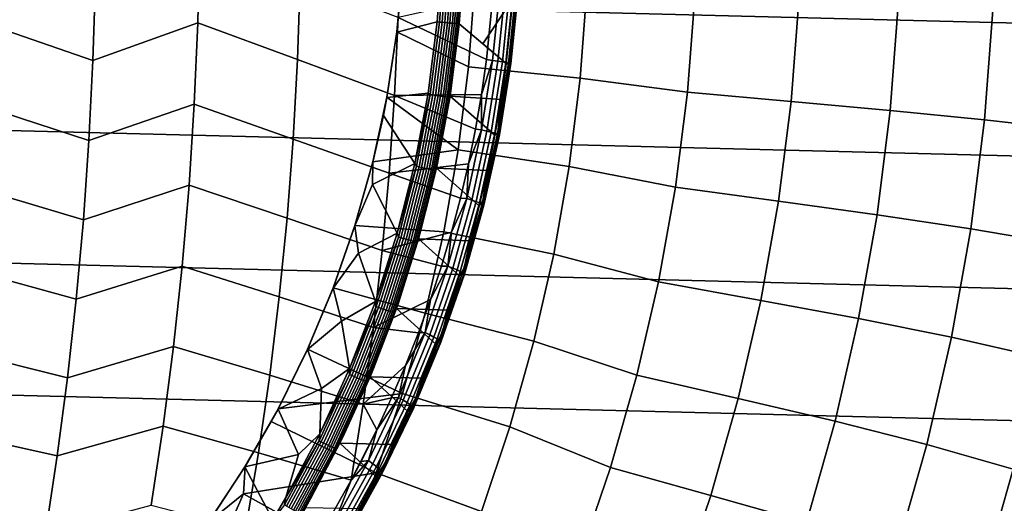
# Model space of a CAD drawing. Header units: metres. Extents: x -248 to 28, y -28 to 28.
# Tile 441 of 507: x 12 to 22, y -6 to -1. Entities that reach past the tile are written whole.
import ezdxf

# ---------------------------------------------------------------- set-up
doc = ezdxf.new("R2010")
doc.units = ezdxf.units.M
doc.layers.add('solid_10_061_053_XXX', color=7, linetype='CONTINUOUS')

msp = doc.modelspace()

# ---------------------------------------------------------------- linework, layer by layer
at = {"layer": 'solid_10_061_053_XXX'}
for points in [[(26.466131, -1.339472, -9.8), (-26.5, 0, -9.8), (-26.466131, 1.339472, -9.8), (26.5, 0, -9.8)], [(26.364359, -2.677795, -9.8), (-26.466129, -1.339522, -9.8), (-26.5, 0, -9.8), (26.466131, -1.339472, -9.8)], [(11.984534, -0.416545, 153.677216), (11.96827, -1.249123, 153.652863), (13.017879, -1.612783, 152.902603), (13.041984, -0.806867, 152.936539)], [(13.017879, -1.612783, 152.902603), (14.072319, -1.232144, 152.159134), (14.089828, -0.410886, 152.182343), (13.041984, -0.806867, 152.936539)], [(14.089828, -0.410886, 152.182343), (14.072319, -1.232144, 152.159134), (15.076681, -1.603904, 151.349289), (15.10295, -0.802441, 151.382111)], [(16.797979, -1.677989, 146.342194), (16.860666, -0.840035, 146.342194), (16.138058, -0.663719, 146.83548), (16.077436, -1.325313, 146.848373)], [(16.077639, -1.327208, 147.680145), (16.077436, -1.325313, 146.848373), (16.138058, -0.663719, 146.83548), (16.138449, -0.664403, 147.667633)], [(16.077639, -1.327208, 147.680145), (16.138449, -0.664403, 147.667633), (16.527275, -0.612247, 147.418839), (16.482954, -1.223022, 147.425613)], [(16.506315, -1.22547, 147.413086), (16.482954, -1.223022, 147.425613), (16.527275, -0.612247, 147.418839), (16.551056, -0.613491, 147.406158)], [(16.531782, -1.22806, 147.404846), (16.506315, -1.22547, 147.413086), (16.551056, -0.613491, 147.406158), (16.576723, -0.614792, 147.397949)], [(16.55831, -1.230682, 147.401306), (16.531782, -1.22806, 147.404846), (16.576723, -0.614792, 147.397949), (16.603445, -0.616109, 147.39447)], [(16.585049, -1.233254, 147.402588), (16.55831, -1.230682, 147.401306), (16.603445, -0.616109, 147.39447), (16.63036, -0.6174, 147.395844)], [(16.611135, -1.235692, 147.40863), (16.585049, -1.233254, 147.402588), (16.63036, -0.6174, 147.395844), (16.656595, -0.618623, 147.402023)], [(16.635735, -1.237918, 147.419266), (16.611135, -1.235692, 147.40863), (16.656595, -0.618623, 147.402023), (16.681303, -0.619737, 147.412796)], [(16.658054, -1.23986, 147.434143), (16.635735, -1.237918, 147.419266), (16.681303, -0.619737, 147.412796), (16.703682, -0.620708, 147.427841)], [(16.677378, -1.241457, 147.452774), (16.658054, -1.23986, 147.434143), (16.703682, -0.620708, 147.427841), (16.723011, -0.621503, 147.44664)], [(16.693085, -1.242656, 147.474564), (16.677378, -1.241457, 147.452774), (16.723011, -0.621503, 147.44664), (16.738663, -0.622097, 147.468613)], [(16.705063, -1.243874, 147.500015), (16.693085, -1.242656, 147.474564), (16.738663, -0.622097, 147.468613), (16.750132, -0.622444, 147.493027)], [(16.750132, -0.622444, 147.493027), (17.24456, -0.987905, 148.915482), (16.943066, -1.443853, 148.213547), (16.705063, -1.243874, 147.500015)], [(15.10295, -0.802441, 151.382111), (15.076681, -1.603904, 151.349289), (16.053181, -1.964917, 150.507019), (16.088423, -1.179893, 150.548569)], [(17.922283, -1.791176, 145.513077), (17.989231, -0.8967, 145.513077), (16.860666, -0.840035, 146.342194), (16.797979, -1.677989, 146.342194)], [(16.088423, -1.179893, 150.548569), (16.977816, -1.602261, 149.738205), (17.042593, -0.963022, 149.729156)], [(17.24456, -0.987905, 148.915482), (17.177492, -1.643523, 148.926315), (16.943066, -1.443853, 148.213547)], [(17.104834, -0.968537, 149.665848), (17.042593, -0.963022, 149.729156), (16.977816, -1.602261, 149.738205), (17.039446, -1.61141, 149.674988)], [(17.159161, -0.973523, 149.595596), (17.104834, -0.968537, 149.665848), (17.039446, -1.61141, 149.674988), (17.093279, -1.619691, 149.604813)], [(17.204805, -0.977909, 149.519379), (17.159161, -0.973523, 149.595596), (17.093279, -1.619691, 149.604813), (17.138487, -1.626978, 149.528671)], [(17.241127, -0.981634, 149.438263), (17.204805, -0.977909, 149.519379), (17.138487, -1.626978, 149.528671), (17.174433, -1.633167, 149.447662)], [(17.267612, -0.984645, 149.353394), (17.241127, -0.981634, 149.438263), (17.174433, -1.633167, 149.447662), (17.200611, -1.638173, 149.362915)], [(17.202477, -1.645224, 149.010727), (17.177492, -1.643523, 148.926315), (17.24456, -0.987905, 148.915482), (17.269926, -0.988868, 149.000748)], [(17.28389, -0.9869, 149.265976), (17.267612, -0.984645, 149.353394), (17.200611, -1.638173, 149.362915), (17.21666, -1.641925, 149.275604)], [(17.269926, -0.988868, 149.000748), (17.285055, -0.989026, 149.088394), (17.217598, -1.645476, 149.098267), (17.202477, -1.645224, 149.010727)], [(17.289732, -0.988367, 149.177231), (17.28389, -0.9869, 149.265976), (17.21666, -1.641925, 149.275604), (17.222347, -1.644371, 149.186981)], [(17.285055, -0.989026, 149.088394), (17.289732, -0.988367, 149.177231), (17.222347, -1.644371, 149.186981), (17.217598, -1.645476, 149.098267)], [(17.989231, -0.8967, 145.513077), (17.922283, -1.791176, 145.513077), (19.003113, -1.930268, 144.631226), (19.076435, -0.966372, 144.631226)], [(19.003113, -1.930268, 144.631226), (20.04513, -2.024593, 143.698639), (20.121601, -1.01358, 143.698639), (19.076435, -0.966372, 144.631226)], [(20.04513, -2.024593, 143.698639), (21.041656, -2.116704, 142.717407), (21.121288, -1.059683, 142.717407), (20.121601, -1.01358, 143.698639)], [(21.041656, -2.116704, 142.717407), (21.99, -2.21089, 141.689758), (22.07313, -1.106834, 141.689758), (21.121288, -1.059683, 142.717407)], [(16.088423, -1.179893, 150.548569), (16.053181, -1.964917, 150.507019), (16.92794, -1.953911, 149.745422), (16.977816, -1.602261, 149.738205)], [(22.07313, -1.106834, 141.689758), (21.99, -2.21089, 141.689758), (22.887539, -2.311682, 140.617996), (22.974854, -1.157306, 140.617996)], [(11.96827, -1.249123, 153.652863), (11.935746, -2.080164, 153.604141), (12.977719, -2.416796, 152.846039), (13.017879, -1.612783, 152.902603)], [(12.977719, -2.416796, 152.846039), (14.037302, -2.051864, 152.112701), (14.072319, -1.232144, 152.159134), (13.017879, -1.612783, 152.902603)], [(14.072319, -1.232144, 152.159134), (14.037302, -2.051864, 152.112701), (15.032917, -2.403412, 151.294586), (15.076681, -1.603904, 151.349289)], [(15.976566, -1.984727, 147.700943), (16.077639, -1.327208, 147.680145), (16.482954, -1.223022, 147.425613), (16.391624, -1.939981, 147.44014)], [(16.506315, -1.22547, 147.413086), (16.412971, -1.955483, 147.427933), (16.391624, -1.939981, 147.44014), (16.482954, -1.223022, 147.425613)], [(16.531782, -1.22806, 147.404846), (16.438229, -1.959715, 147.419739), (16.412971, -1.955483, 147.427933), (16.506315, -1.22547, 147.413086)], [(16.55831, -1.230682, 147.401306), (16.464546, -1.963994, 147.416229), (16.438229, -1.959715, 147.419739), (16.531782, -1.22806, 147.404846)], [(16.585049, -1.233254, 147.402588), (16.491077, -1.968182, 147.417542), (16.464546, -1.963994, 147.416229), (16.55831, -1.230682, 147.401306)], [(16.611135, -1.235692, 147.40863), (16.51697, -1.972144, 147.42363), (16.491077, -1.968182, 147.417542), (16.585049, -1.233254, 147.402588)], [(16.635735, -1.237918, 147.419266), (16.541389, -1.975753, 147.434296), (16.51697, -1.972144, 147.42363), (16.611135, -1.235692, 147.40863)], [(16.658054, -1.23986, 147.434143), (16.563557, -1.978893, 147.449188), (16.541389, -1.975753, 147.434296), (16.635735, -1.237918, 147.419266)], [(16.677378, -1.241457, 147.452774), (16.582754, -1.981464, 147.46785), (16.563557, -1.978893, 147.449188), (16.658054, -1.23986, 147.434143)], [(16.693085, -1.242656, 147.474564), (16.598366, -1.983382, 147.489655), (16.582754, -1.981464, 147.46785), (16.677378, -1.241457, 147.452774)], [(16.598366, -1.983382, 147.489655), (16.693085, -1.242656, 147.474564), (16.614374, -1.956198, 147.513184)], [(17.125702, -2.004436, 148.934586), (16.612188, -1.973022, 147.514862), (16.705063, -1.243874, 147.500015), (17.177492, -1.643523, 148.926315)], [(16.614374, -1.956198, 147.513184), (16.705063, -1.243874, 147.500015), (16.612188, -1.973022, 147.514862)], [(16.614374, -1.956198, 147.513184), (16.693085, -1.242656, 147.474564), (16.705063, -1.243874, 147.500015)], [(17.177492, -1.643523, 148.926315), (16.705063, -1.243874, 147.500015), (16.943066, -1.443853, 148.213547)], [(26.194759, -4.010514, -9.8), (-26.364351, -2.677873, -9.8), (-26.466129, -1.339522, -9.8), (26.364359, -2.677795, -9.8)], [(16.693672, -2.511786, 146.342194), (16.797979, -1.677989, 146.342194), (16.077436, -1.325313, 146.848373), (15.976554, -1.982454, 146.869827)], [(15.976566, -1.984727, 147.700943), (15.976554, -1.982454, 146.869827), (16.077436, -1.325313, 146.848373), (16.077639, -1.327208, 147.680145)], [(15.076681, -1.603904, 151.349289), (15.032917, -2.403412, 151.294586), (16.000366, -2.747586, 150.444763), (16.053181, -1.964917, 150.507019)], [(17.810884, -2.68121, 145.513077), (17.922283, -1.791176, 145.513077), (16.797979, -1.677989, 146.342194), (16.693672, -2.511786, 146.342194)], [(17.039446, -1.61141, 149.674988), (16.977816, -1.602261, 149.738205), (16.92794, -1.953911, 149.745422)], [(16.929688, -2.311123, 149.691193), (17.039446, -1.61141, 149.674988), (16.92794, -1.953911, 149.745422)], [(16.982708, -2.323354, 149.620972), (17.093279, -1.619691, 149.604813), (17.039446, -1.61141, 149.674988), (16.929688, -2.311123, 149.691193)], [(17.027157, -2.33415, 149.5448), (17.138487, -1.626978, 149.528671), (17.093279, -1.619691, 149.604813), (16.982708, -2.323354, 149.620972)], [(17.062408, -2.343358, 149.463776), (17.174433, -1.633167, 149.447662), (17.138487, -1.626978, 149.528671), (17.027157, -2.33415, 149.5448)], [(17.087969, -2.35085, 149.379013), (17.200611, -1.638173, 149.362915), (17.174433, -1.633167, 149.447662), (17.062408, -2.343358, 149.463776)], [(17.103477, -2.356521, 149.291718), (17.21666, -1.641925, 149.275604), (17.200611, -1.638173, 149.362915), (17.087969, -2.35085, 149.379013)], [(17.09243, -2.339833, 149.026306), (17.125702, -2.004436, 148.934586), (17.177492, -1.643523, 148.926315)], [(17.09243, -2.339833, 149.026306), (17.177492, -1.643523, 148.926315), (17.202477, -1.645224, 149.010727)], [(17.09243, -2.339833, 149.026306), (17.202477, -1.645224, 149.010727), (17.217598, -1.645476, 149.098267), (17.103621, -2.362106, 149.114426)], [(17.108721, -2.36029, 149.20311), (17.222347, -1.644371, 149.186981), (17.21666, -1.641925, 149.275604), (17.103477, -2.356521, 149.291718)], [(17.103621, -2.362106, 149.114426), (17.217598, -1.645476, 149.098267), (17.222347, -1.644371, 149.186981), (17.108721, -2.36029, 149.20311)], [(17.922283, -1.791176, 145.513077), (17.810884, -2.68121, 145.513077), (18.881119, -2.88922, 144.631226), (19.003113, -1.930268, 144.631226)], [(16.391624, -1.939981, 147.44014), (16.257265, -2.650201, 147.462402), (15.941579, -2.165225, 147.70813), (15.976566, -1.984727, 147.700943)], [(16.053181, -1.964917, 150.507019), (16.000366, -2.747586, 150.444763), (16.797276, -2.652037, 149.765839), (16.867739, -2.303859, 149.754639)], [(16.053181, -1.964917, 150.507019), (16.867739, -2.303859, 149.754639), (16.92794, -1.953911, 149.745422)], [(16.412971, -1.955483, 147.427933), (16.257265, -2.650201, 147.462402), (16.391624, -1.939981, 147.44014)], [(16.275171, -2.678229, 147.45079), (16.257265, -2.650201, 147.462402), (16.412971, -1.955483, 147.427933)], [(16.275171, -2.678229, 147.45079), (16.412971, -1.955483, 147.427933), (16.438229, -1.959715, 147.419739), (16.300119, -2.684087, 147.442627)], [(16.300119, -2.684087, 147.442627), (16.438229, -1.959715, 147.419739), (16.464546, -1.963994, 147.416229), (16.326124, -2.690005, 147.439178)], [(16.326124, -2.690005, 147.439178), (16.464546, -1.963994, 147.416229), (16.491077, -1.968182, 147.417542), (16.35235, -2.695791, 147.440552)], [(16.35235, -2.695791, 147.440552), (16.491077, -1.968182, 147.417542), (16.51697, -1.972144, 147.42363), (16.377954, -2.701262, 147.446686)], [(16.377954, -2.701262, 147.446686), (16.51697, -1.972144, 147.42363), (16.541389, -1.975753, 147.434296), (16.402113, -2.70624, 147.457397)], [(16.402113, -2.70624, 147.457397), (16.541389, -1.975753, 147.434296), (16.563557, -1.978893, 147.449188), (16.424051, -2.710566, 147.472336)], [(16.424051, -2.710566, 147.472336), (16.563557, -1.978893, 147.449188), (16.582754, -1.981464, 147.46785), (16.443064, -2.714101, 147.491013)], [(16.443064, -2.714101, 147.491013), (16.582754, -1.981464, 147.46785), (16.598366, -1.983382, 147.489655), (16.45854, -2.71673, 147.512848)], [(16.612188, -1.973022, 147.514862), (17.063234, -2.363846, 148.945129), (16.990122, -2.721429, 148.957916), (16.475519, -2.695713, 147.537674)], [(16.482334, -2.662252, 147.535065), (16.612188, -1.973022, 147.514862), (16.475519, -2.695713, 147.537674)], [(16.482334, -2.662252, 147.535065), (16.614374, -1.956198, 147.513184), (16.612188, -1.973022, 147.514862)], [(16.598366, -1.983382, 147.489655), (16.614374, -1.956198, 147.513184), (16.482334, -2.662252, 147.535065)], [(16.612188, -1.973022, 147.514862), (17.125702, -2.004436, 148.934586), (17.063234, -2.363846, 148.945129)], [(16.929688, -2.311123, 149.691193), (16.92794, -1.953911, 149.745422), (16.867739, -2.303859, 149.754639)], [(18.881119, -2.88922, 144.631226), (19.917891, -3.030479, 143.698639), (20.04513, -2.024593, 143.698639), (19.003113, -1.930268, 144.631226)], [(11.935746, -2.080164, 153.604141), (11.887009, -2.908637, 153.531158), (12.921572, -3.217947, 152.766953), (12.977719, -2.416796, 152.846039)], [(12.921572, -3.217947, 152.766953), (13.984829, -2.869014, 152.043106), (14.037302, -2.051864, 152.112701), (12.977719, -2.416796, 152.846039)], [(14.037302, -2.051864, 152.112701), (13.984829, -2.869014, 152.043106), (14.97173, -3.199984, 151.218109), (15.032917, -2.403412, 151.294586)], [(15.835486, -2.635264, 147.729935), (15.835587, -2.633126, 146.899765), (15.976554, -1.982454, 146.869827), (15.941579, -2.165225, 147.70813)], [(16.693672, -2.511786, 146.342194), (15.976554, -1.982454, 146.869827), (15.835587, -2.633126, 146.899765)], [(15.976566, -1.984727, 147.700943), (15.941579, -2.165225, 147.70813), (15.976554, -1.982454, 146.869827)], [(16.45854, -2.71673, 147.512848), (16.598366, -1.983382, 147.489655), (16.482334, -2.662252, 147.535065)], [(17.09243, -2.339833, 149.026306), (17.063234, -2.363846, 148.945129), (17.125702, -2.004436, 148.934586)], [(19.917891, -3.030479, 143.698639), (20.909161, -3.168406, 142.717407), (21.041656, -2.116704, 142.717407), (20.04513, -2.024593, 143.698639)], [(16.257265, -2.650201, 147.462402), (15.829866, -2.862205, 147.709015), (15.835486, -2.635264, 147.729935), (15.941579, -2.165225, 147.70813)], [(20.909161, -3.168406, 142.717407), (21.851683, -3.309398, 141.689758), (21.99, -2.21089, 141.689758), (21.041656, -2.116704, 142.717407)], [(21.99, -2.21089, 141.689758), (21.851683, -3.309398, 141.689758), (22.742258, -3.460203, 140.617996), (22.887539, -2.311682, 140.617996)], [(16.779427, -3.002857, 149.715256), (16.929688, -2.311123, 149.691193), (16.797276, -2.652037, 149.765839)], [(16.831333, -3.01899, 149.644974), (16.982708, -2.323354, 149.620972), (16.929688, -2.311123, 149.691193), (16.779427, -3.002857, 149.715256)], [(16.929688, -2.311123, 149.691193), (16.867739, -2.303859, 149.754639), (16.797276, -2.652037, 149.765839)], [(16.874743, -3.033252, 149.568787), (17.027157, -2.33415, 149.5448), (16.982708, -2.323354, 149.620972), (16.831333, -3.01899, 149.644974)], [(16.90904, -3.045444, 149.487732), (17.062408, -2.343358, 149.463776), (17.027157, -2.33415, 149.5448), (16.874743, -3.033252, 149.568787)], [(16.933752, -3.055394, 149.402985), (17.087969, -2.35085, 149.379013), (17.062408, -2.343358, 149.463776), (16.90904, -3.045444, 149.487732)], [(16.948524, -3.062963, 149.315704), (17.103477, -2.356521, 149.291718), (17.087969, -2.35085, 149.379013), (16.933752, -3.055394, 149.402985)], [(16.942776, -3.026853, 149.049301), (17.063234, -2.363846, 148.945129), (17.09243, -2.339833, 149.026306)], [(17.09243, -2.339833, 149.026306), (17.103621, -2.362106, 149.114426), (16.947577, -3.070569, 149.138489), (16.942776, -3.026853, 149.049301)], [(16.942776, -3.026853, 149.049301), (16.990122, -2.721429, 148.957916), (17.063234, -2.363846, 148.945129)], [(16.947577, -3.070569, 149.138489), (17.103621, -2.362106, 149.114426), (17.108721, -2.36029, 149.20311), (16.953156, -3.068046, 149.227112)], [(16.953156, -3.068046, 149.227112), (17.108721, -2.36029, 149.20311), (17.103477, -2.356521, 149.291718), (16.948524, -3.062963, 149.315704)], [(15.032917, -2.403412, 151.294586), (14.97173, -3.199984, 151.218109), (15.930057, -3.526955, 150.361877), (16.000366, -2.747586, 150.444763)], [(16.693672, -2.511786, 146.342194), (15.835587, -2.633126, 146.899765), (15.655226, -3.273815, 146.938019), (16.548004, -3.339359, 146.342194)], [(17.655315, -3.564594, 145.513077), (17.810884, -2.68121, 145.513077), (16.693672, -2.511786, 146.342194), (16.548004, -3.339359, 146.342194)], [(15.654615, -3.277123, 147.767059), (15.655226, -3.273815, 146.938019), (15.835587, -2.633126, 146.899765), (15.835486, -2.635264, 147.729935)], [(15.654615, -3.277123, 147.767059), (15.835486, -2.635264, 147.729935), (15.829866, -2.862205, 147.709015)], [(16.257265, -2.650201, 147.462402), (16.080334, -3.351096, 147.492325), (15.829866, -2.862205, 147.709015)], [(16.000366, -2.747586, 150.444763), (16.716612, -2.997997, 149.779099), (16.797276, -2.652037, 149.765839)], [(16.275171, -2.678229, 147.45079), (16.080334, -3.351096, 147.492325), (16.257265, -2.650201, 147.462402)], [(16.309034, -3.359072, 147.564346), (16.482334, -2.662252, 147.535065), (16.475519, -2.695713, 147.537674)], [(16.45854, -2.71673, 147.512848), (16.482334, -2.662252, 147.535065), (16.309034, -3.359072, 147.564346)], [(16.779427, -3.002857, 149.715256), (16.797276, -2.652037, 149.765839), (16.716612, -2.997997, 149.779099)], [(25.957809, -5.333074, -9.8), (-26.194746, -4.010602, -9.8), (-26.364351, -2.677873, -9.8), (26.194759, -4.010514, -9.8)], [(16.000366, -2.747586, 150.444763), (15.930057, -3.526955, 150.361877), (16.62583, -3.341525, 149.794479), (16.716612, -2.997997, 149.779099)], [(16.093464, -3.390931, 147.481522), (16.080334, -3.351096, 147.492325), (16.275171, -2.678229, 147.45079)], [(16.093464, -3.390931, 147.481522), (16.275171, -2.678229, 147.45079), (16.300119, -2.684087, 147.442627), (16.118004, -3.398391, 147.473434)], [(16.118004, -3.398391, 147.473434), (16.300119, -2.684087, 147.442627), (16.326124, -2.690005, 147.439178), (16.143597, -3.405924, 147.470062)], [(16.143597, -3.405924, 147.470062), (16.326124, -2.690005, 147.439178), (16.35235, -2.695791, 147.440552), (16.16942, -3.413287, 147.471497)], [(16.16942, -3.413287, 147.471497), (16.35235, -2.695791, 147.440552), (16.377954, -2.701262, 147.446686), (16.194645, -3.420244, 147.477692)], [(16.194645, -3.420244, 147.477692), (16.377954, -2.701262, 147.446686), (16.402113, -2.70624, 147.457397), (16.21846, -3.426571, 147.488464)], [(16.21846, -3.426571, 147.488464), (16.402113, -2.70624, 147.457397), (16.424051, -2.710566, 147.472336), (16.240101, -3.432065, 147.503448)], [(16.240101, -3.432065, 147.503448), (16.424051, -2.710566, 147.472336), (16.443064, -2.714101, 147.491013), (16.258869, -3.43655, 147.522186)], [(16.258869, -3.43655, 147.522186), (16.443064, -2.714101, 147.491013), (16.45854, -2.71673, 147.512848), (16.274164, -3.439881, 147.544052)], [(16.274164, -3.439881, 147.544052), (16.45854, -2.71673, 147.512848), (16.309034, -3.359072, 147.564346)], [(16.295549, -3.408952, 147.568359), (16.475519, -2.695713, 147.537674), (16.906445, -3.076875, 148.973038), (16.812267, -3.429861, 148.99054)], [(16.309034, -3.359072, 147.564346), (16.475519, -2.695713, 147.537674), (16.295549, -3.408952, 147.568359)], [(16.475519, -2.695713, 147.537674), (16.990122, -2.721429, 148.957916), (16.906445, -3.076875, 148.973038)], [(16.942776, -3.026853, 149.049301), (16.906445, -3.076875, 148.973038), (16.990122, -2.721429, 148.957916)], [(17.810884, -2.68121, 145.513077), (17.655315, -3.564594, 145.513077), (18.710764, -3.840773, 144.631226), (18.881119, -2.88922, 144.631226)], [(12.849507, -4.015276, 152.665451), (13.914982, -3.68256, 151.950485), (13.984829, -2.869014, 152.043106), (12.921572, -3.217947, 152.766953)], [(13.984829, -2.869014, 152.043106), (13.914982, -3.68256, 151.950485), (14.893203, -3.992638, 151.119965), (14.97173, -3.199984, 151.218109)], [(16.080334, -3.351096, 147.492325), (15.689015, -3.553581, 147.709091), (15.654615, -3.277123, 147.767059), (15.829866, -2.862205, 147.709015)], [(11.887009, -2.908637, 153.531158), (11.822132, -3.733506, 153.43399), (12.849507, -4.015276, 152.665451), (12.921572, -3.217947, 152.766953)], [(18.710764, -3.840773, 144.631226), (19.74021, -4.02869, 143.698639), (19.917891, -3.030479, 143.698639), (18.881119, -2.88922, 144.631226)], [(16.589386, -3.684165, 149.747574), (16.779427, -3.002857, 149.715256), (16.62583, -3.341525, 149.794479)], [(16.639885, -3.704133, 149.677246), (16.831333, -3.01899, 149.644974), (16.779427, -3.002857, 149.715256), (16.589386, -3.684165, 149.747574)], [(16.779427, -3.002857, 149.715256), (16.716612, -2.997997, 149.779099), (16.62583, -3.341525, 149.794479)], [(16.681978, -3.721805, 149.601028), (16.874743, -3.033252, 149.568787), (16.831333, -3.01899, 149.644974), (16.639885, -3.704133, 149.677246)], [(16.715073, -3.736932, 149.519974), (16.90904, -3.045444, 149.487732), (16.874743, -3.033252, 149.568787), (16.681978, -3.721805, 149.601028)], [(16.738707, -3.749302, 149.435226), (16.933752, -3.055394, 149.402985), (16.90904, -3.045444, 149.487732), (16.715073, -3.736932, 149.519974)], [(16.752548, -3.758742, 149.347977), (16.948524, -3.062963, 149.315704), (16.933752, -3.055394, 149.402985), (16.738707, -3.749302, 149.435226)], [(16.750216, -3.768342, 149.170883), (16.947577, -3.070569, 149.138489), (16.953156, -3.068046, 149.227112), (16.756403, -3.765118, 149.259445)], [(16.75419, -3.703984, 149.080124), (16.947577, -3.070569, 149.138489), (16.750216, -3.768342, 149.170883)], [(16.756403, -3.765118, 149.259445), (16.953156, -3.068046, 149.227112), (16.948524, -3.062963, 149.315704), (16.752548, -3.758742, 149.347977)], [(16.947577, -3.070569, 149.138489), (16.75419, -3.703984, 149.080124), (16.906445, -3.076875, 148.973038), (16.942776, -3.026853, 149.049301)], [(19.74021, -4.02869, 143.698639), (20.724131, -4.212148, 142.717407), (20.909161, -3.168406, 142.717407), (19.917891, -3.030479, 143.698639)], [(16.75419, -3.703984, 149.080124), (16.812267, -3.429861, 148.99054), (16.906445, -3.076875, 148.973038)], [(20.724131, -4.212148, 142.717407), (21.658524, -4.3996, 141.689758), (21.851683, -3.309398, 141.689758), (20.909161, -3.168406, 142.717407)], [(14.97173, -3.199984, 151.218109), (14.893203, -3.992638, 151.119965), (15.842339, -4.302081, 150.258469), (15.930057, -3.526955, 150.361877)], [(15.434784, -3.90689, 147.812103), (15.43592, -3.902806, 146.984467), (15.655226, -3.273815, 146.938019), (15.654615, -3.277123, 147.767059)], [(15.434784, -3.90689, 147.812103), (15.654615, -3.277123, 147.767059), (15.689015, -3.553581, 147.709091)], [(16.361336, -4.158658, 146.342194), (16.548004, -3.339359, 146.342194), (15.655226, -3.273815, 146.938019), (15.43592, -3.902806, 146.984467)], [(16.080334, -3.351096, 147.492325), (15.861403, -4.040213, 147.52977), (15.689015, -3.553581, 147.709091)], [(16.093464, -3.390931, 147.481522), (15.861403, -4.040213, 147.52977), (16.080334, -3.351096, 147.492325)], [(15.930057, -3.526955, 150.361877), (16.525019, -3.682264, 149.812027), (16.62583, -3.341525, 149.794479)], [(16.095116, -4.044181, 147.600922), (16.309034, -3.359072, 147.564346), (16.295549, -3.408952, 147.568359)], [(16.274164, -3.439881, 147.544052), (16.309034, -3.359072, 147.564346), (16.095116, -4.044181, 147.600922)], [(17.455961, -4.439138, 145.513077), (17.655315, -3.564594, 145.513077), (16.548004, -3.339359, 146.342194), (16.361336, -4.158658, 146.342194)], [(16.589386, -3.684165, 149.747574), (16.62583, -3.341525, 149.794479), (16.525019, -3.682264, 149.812027)], [(21.851683, -3.309398, 141.689758), (21.658524, -4.3996, 141.689758), (22.539381, -4.59996, 140.617996), (22.742258, -3.460203, 140.617996)], [(15.868578, -4.090854, 147.520004), (15.861403, -4.040213, 147.52977), (16.093464, -3.390931, 147.481522)], [(15.868578, -4.090854, 147.520004), (16.093464, -3.390931, 147.481522), (16.118004, -3.398391, 147.473434), (15.892613, -4.099886, 147.512009)], [(15.892613, -4.099886, 147.512009), (16.118004, -3.398391, 147.473434), (16.143597, -3.405924, 147.470062), (15.917698, -4.109003, 147.508728)], [(15.917698, -4.109003, 147.508728), (16.143597, -3.405924, 147.470062), (16.16942, -3.413287, 147.471497), (15.943025, -4.117912, 147.510239)], [(15.943025, -4.117912, 147.510239), (16.16942, -3.413287, 147.471497), (16.194645, -3.420244, 147.477692), (15.96778, -4.126328, 147.516525)], [(15.96778, -4.126328, 147.516525), (16.194645, -3.420244, 147.477692), (16.21846, -3.426571, 147.488464), (15.991169, -4.133979, 147.527374)], [(15.991169, -4.133979, 147.527374), (16.21846, -3.426571, 147.488464), (16.240101, -3.432065, 147.503448), (16.01244, -4.14062, 147.542419)], [(16.01244, -4.14062, 147.542419), (16.240101, -3.432065, 147.503448), (16.258869, -3.43655, 147.522186), (16.030907, -4.146038, 147.561203)], [(16.030907, -4.146038, 147.561203), (16.258869, -3.43655, 147.522186), (16.274164, -3.439881, 147.544052), (16.045979, -4.150057, 147.583115)], [(16.045979, -4.150057, 147.583115), (16.274164, -3.439881, 147.544052), (16.095116, -4.044181, 147.600922)], [(16.072872, -4.110194, 147.606796), (16.295549, -3.408952, 147.568359), (16.707682, -3.780069, 149.010468), (16.592793, -4.127187, 149.032913)], [(16.095116, -4.044181, 147.600922), (16.295549, -3.408952, 147.568359), (16.072872, -4.110194, 147.606796)], [(16.75419, -3.703984, 149.080124), (16.707682, -3.780069, 149.010468), (16.295549, -3.408952, 147.568359), (16.812267, -3.429861, 148.99054)], [(15.861403, -4.040213, 147.52977), (15.517958, -4.238109, 147.709183), (15.434784, -3.90689, 147.812103), (15.689015, -3.553581, 147.709091)], [(15.930057, -3.526955, 150.361877), (15.842339, -4.302081, 150.258469), (16.414299, -4.019845, 149.831833), (16.525019, -3.682264, 149.812027)], [(17.655315, -3.564594, 145.513077), (17.455961, -4.439138, 145.513077), (18.492487, -4.782488, 144.631226), (18.710764, -3.840773, 144.631226)], [(11.822132, -3.733506, 153.43399), (11.741191, -4.553734, 153.312759), (12.7616, -4.807823, 152.541641), (12.849507, -4.015276, 152.665451)], [(12.7616, -4.807823, 152.541641), (13.827843, -4.491471, 151.834915), (13.914982, -3.68256, 151.950485), (12.849507, -4.015276, 152.665451)], [(13.914982, -3.68256, 151.950485), (13.827843, -4.491471, 151.834915), (14.797418, -4.780394, 151.000244), (14.893203, -3.992638, 151.119965)], [(16.360453, -4.352659, 149.788605), (16.589386, -3.684165, 149.747574), (16.414299, -4.019845, 149.831833)], [(16.409256, -4.376383, 149.718262), (16.639885, -3.704133, 149.677246), (16.589386, -3.684165, 149.747574), (16.360453, -4.352659, 149.788605)], [(16.449764, -4.397394, 149.642029), (16.681978, -3.721805, 149.601028), (16.639885, -3.704133, 149.677246), (16.409256, -4.376383, 149.718262)], [(16.589386, -3.684165, 149.747574), (16.525019, -3.682264, 149.812027), (16.414299, -4.019845, 149.831833)], [(16.481409, -4.415396, 149.560989), (16.715073, -3.736932, 149.519974), (16.681978, -3.721805, 149.601028), (16.449764, -4.397394, 149.642029)], [(16.503746, -4.430137, 149.476273), (16.738707, -3.749302, 149.435226), (16.715073, -3.736932, 149.519974), (16.481409, -4.415396, 149.560989)], [(16.516462, -4.441409, 149.389069), (16.752548, -3.758742, 149.347977), (16.738707, -3.749302, 149.435226), (16.503746, -4.430137, 149.476273)], [(16.512459, -4.452968, 149.212112), (16.750216, -3.768342, 149.170883), (16.756403, -3.765118, 149.259445), (16.519381, -4.449055, 149.300598)], [(16.519381, -4.449055, 149.300598), (16.756403, -3.765118, 149.259445), (16.752548, -3.758742, 149.347977), (16.516462, -4.441409, 149.389069)], [(16.750216, -3.768342, 149.170883), (16.527504, -4.368981, 149.119217), (16.707682, -3.780069, 149.010468), (16.75419, -3.703984, 149.080124)], [(16.527504, -4.368981, 149.119217), (16.750216, -3.768342, 149.170883), (16.512459, -4.452968, 149.212112)], [(16.527504, -4.368981, 149.119217), (16.592793, -4.127187, 149.032913), (16.707682, -3.780069, 149.010468)], [(18.492487, -4.782488, 144.631226), (19.512533, -5.016698, 143.698639), (19.74021, -4.02869, 143.698639), (18.710764, -3.840773, 144.631226)], [(15.176698, -4.522388, 147.864899), (15.178042, -4.518493, 147.038956), (15.43592, -3.902806, 146.984467), (15.434784, -3.90689, 147.812103)], [(15.176698, -4.522388, 147.864899), (15.434784, -3.90689, 147.812103), (15.517958, -4.238109, 147.709183)], [(16.13413, -4.967654, 146.342194), (16.361336, -4.158658, 146.342194), (15.43592, -3.902806, 146.984467), (15.178042, -4.518493, 147.038956)], [(25.654264, -6.641425, -9.8), (-25.957792, -5.333158, -9.8), (-26.194746, -4.010602, -9.8), (25.957809, -5.333074, -9.8)], [(14.893203, -3.992638, 151.119965), (14.797418, -4.780394, 151.000244), (15.737298, -5.072022, 150.134644), (15.842339, -4.302081, 150.258469)], [(15.861403, -4.040213, 147.52977), (15.601188, -4.715099, 147.574615), (15.517958, -4.238109, 147.709183)], [(15.868578, -4.090854, 147.520004), (15.601188, -4.715099, 147.574615), (15.861403, -4.040213, 147.52977)], [(15.841378, -4.715157, 147.644623), (16.095116, -4.044181, 147.600922), (16.072872, -4.110194, 147.606796)], [(16.045979, -4.150057, 147.583115), (16.095116, -4.044181, 147.600922), (15.841378, -4.715157, 147.644623)], [(15.842339, -4.302081, 150.258469), (16.293787, -4.35404, 149.853943), (16.414299, -4.019845, 149.831833)], [(16.360453, -4.352659, 149.788605), (16.414299, -4.019845, 149.831833), (16.293787, -4.35404, 149.853943)], [(19.512533, -5.016698, 143.698639), (20.487034, -5.245308, 142.717407), (20.724131, -4.212148, 142.717407), (19.74021, -4.02869, 143.698639)], [(15.601418, -4.775322, 147.566055), (15.601188, -4.715099, 147.574615), (15.868578, -4.090854, 147.520004)], [(15.601418, -4.775322, 147.566055), (15.868578, -4.090854, 147.520004), (15.892613, -4.099886, 147.512009), (15.624854, -4.785889, 147.558167)], [(15.624854, -4.785889, 147.558167), (15.892613, -4.099886, 147.512009), (15.917698, -4.109003, 147.508728), (15.649335, -4.796554, 147.554993)], [(15.649335, -4.796554, 147.554993), (15.917698, -4.109003, 147.508728), (15.943025, -4.117912, 147.510239), (15.674071, -4.806973, 147.55661)], [(15.674071, -4.806973, 147.55661), (15.943025, -4.117912, 147.510239), (15.96778, -4.126328, 147.516525), (15.698271, -4.816814, 147.563004)], [(15.698271, -4.816814, 147.563004), (15.96778, -4.126328, 147.516525), (15.991169, -4.133979, 147.527374), (15.721154, -4.825758, 147.573929)], [(15.721154, -4.825758, 147.573929), (15.991169, -4.133979, 147.527374), (16.01244, -4.14062, 147.542419), (15.741985, -4.83352, 147.589066)], [(15.741985, -4.83352, 147.589066), (16.01244, -4.14062, 147.542419), (16.030907, -4.146038, 147.561203), (15.760097, -4.839849, 147.607895)], [(15.760097, -4.839849, 147.607895), (16.030907, -4.146038, 147.561203), (16.045979, -4.150057, 147.583115), (15.774904, -4.844541, 147.629852)], [(15.774904, -4.844541, 147.629852), (16.045979, -4.150057, 147.583115), (15.841378, -4.715157, 147.644623)], [(15.808209, -4.796947, 147.652847), (16.072872, -4.110194, 147.606796), (16.467691, -4.470903, 149.057892), (16.332525, -4.810891, 149.085541)], [(15.841378, -4.715157, 147.644623), (16.072872, -4.110194, 147.606796), (15.808209, -4.796947, 147.652847)], [(16.527504, -4.368981, 149.119217), (16.467691, -4.470903, 149.057892), (16.072872, -4.110194, 147.606796), (16.592793, -4.127187, 149.032913)], [(17.213314, -5.302673, 145.513077), (17.455961, -4.439138, 145.513077), (16.361336, -4.158658, 146.342194), (16.13413, -4.967654, 146.342194)], [(15.601188, -4.715099, 147.574615), (15.317023, -4.914471, 147.70929), (15.176698, -4.522388, 147.864899), (15.517958, -4.238109, 147.709183)], [(20.487034, -5.245308, 142.717407), (21.411009, -5.47876, 141.689758), (21.658524, -4.3996, 141.689758), (20.724131, -4.212148, 142.717407)], [(15.842339, -4.302081, 150.258469), (15.737298, -5.072022, 150.134644), (16.163641, -4.684369, 149.878433), (16.293787, -4.35404, 149.853943)], [(16.093681, -5.005987, 149.838928), (16.360453, -4.352659, 149.788605), (16.163641, -4.684369, 149.878433)], [(16.140509, -5.033377, 149.76857), (16.409256, -4.376383, 149.718262), (16.360453, -4.352659, 149.788605), (16.093681, -5.005987, 149.838928)], [(16.360453, -4.352659, 149.788605), (16.293787, -4.35404, 149.853943), (16.163641, -4.684369, 149.878433)], [(16.179171, -5.057647, 149.692352), (16.449764, -4.397394, 149.642029), (16.409256, -4.376383, 149.718262), (16.140509, -5.033377, 149.76857)], [(16.209126, -5.078457, 149.611343), (16.481409, -4.415396, 149.560989), (16.449764, -4.397394, 149.642029), (16.179171, -5.057647, 149.692352)], [(16.22995, -5.095515, 149.526672), (16.503746, -4.430137, 149.476273), (16.481409, -4.415396, 149.560989), (16.209126, -5.078457, 149.611343)], [(16.241356, -5.108582, 149.439529), (16.516462, -4.441409, 149.389069), (16.503746, -4.430137, 149.476273), (16.22995, -5.095515, 149.526672)], [(16.235399, -5.122065, 149.262772), (16.512459, -4.452968, 149.212112), (16.519381, -4.449055, 149.300598), (16.243181, -5.117473, 149.351151)], [(16.263691, -5.019676, 149.167099), (16.512459, -4.452968, 149.212112), (16.235399, -5.122065, 149.262772)], [(16.243181, -5.117473, 149.351151), (16.519381, -4.449055, 149.300598), (16.516462, -4.441409, 149.389069), (16.241356, -5.108582, 149.439529)], [(16.512459, -4.452968, 149.212112), (16.263691, -5.019676, 149.167099), (16.467691, -4.470903, 149.057892), (16.527504, -4.368981, 149.119217)], [(17.455961, -4.439138, 145.513077), (17.213314, -5.302673, 145.513077), (18.226845, -5.711954, 144.631226), (18.492487, -4.782488, 144.631226)], [(21.658524, -4.3996, 141.689758), (21.411009, -5.47876, 141.689758), (22.279419, -5.728068, 140.617996), (22.539381, -4.59996, 140.617996)], [(11.741191, -4.553734, 153.312759), (11.644274, -5.36829, 153.167587), (12.657954, -5.594638, 152.395645), (12.7616, -4.807823, 152.541641)], [(12.657954, -5.594638, 152.395645), (13.723506, -5.294716, 151.696548), (13.827843, -4.491471, 151.834915), (12.7616, -4.807823, 152.541641)], [(13.827843, -4.491471, 151.834915), (13.723506, -5.294716, 151.696548), (14.684487, -5.562278, 150.8591), (14.797418, -4.780394, 151.000244)], [(14.880644, -5.122434, 147.925323), (14.882034, -5.119015, 147.101364), (15.178042, -4.518493, 147.038956), (15.176698, -4.522388, 147.864899)], [(14.880644, -5.122434, 147.925323), (15.176698, -4.522388, 147.864899), (15.317023, -4.914471, 147.70929)], [(16.13413, -4.967654, 146.342194), (15.178042, -4.518493, 147.038956), (14.882034, -5.119015, 147.101364)], [(16.263691, -5.019676, 149.167099), (16.332525, -4.810891, 149.085541), (16.467691, -4.470903, 149.057892)], [(15.601188, -4.715099, 147.574615), (15.300534, -5.373332, 147.626678), (15.317023, -4.914471, 147.70929)], [(15.601418, -4.775322, 147.566055), (15.300534, -5.373332, 147.626678), (15.601188, -4.715099, 147.574615)], [(15.548767, -5.36963, 147.695282), (15.841378, -4.715157, 147.644623), (15.808209, -4.796947, 147.652847)], [(15.774904, -4.844541, 147.629852), (15.841378, -4.715157, 147.644623), (15.548767, -5.36963, 147.695282)], [(15.737298, -5.072022, 150.134644), (16.024006, -5.010626, 149.905396), (16.163641, -4.684369, 149.878433)], [(16.093681, -5.005987, 149.838928), (16.163641, -4.684369, 149.878433), (16.024006, -5.010626, 149.905396)], [(14.797418, -4.780394, 151.000244), (14.684487, -5.562278, 150.8591), (15.617653, -5.837612, 149.987717), (15.737298, -5.072022, 150.134644)], [(15.293057, -5.441726, 147.619476), (15.300534, -5.373332, 147.626678), (15.601418, -4.775322, 147.566055)], [(15.293057, -5.441726, 147.619476), (15.601418, -4.775322, 147.566055), (15.624854, -4.785889, 147.558167), (15.315804, -5.453785, 147.61171)], [(15.315804, -5.453785, 147.61171), (15.624854, -4.785889, 147.558167), (15.649335, -4.796554, 147.554993), (15.339589, -5.465954, 147.608643)], [(15.339589, -5.465954, 147.608643), (15.649335, -4.796554, 147.554993), (15.674071, -4.806973, 147.55661), (15.363647, -5.477842, 147.610397)], [(15.363647, -5.477842, 147.610397), (15.674071, -4.806973, 147.55661), (15.698271, -4.816814, 147.563004), (15.387203, -5.489068, 147.616882)], [(15.387203, -5.489068, 147.616882), (15.698271, -4.816814, 147.563004), (15.721154, -4.825758, 147.573929), (15.409504, -5.49927, 147.627914)], [(15.409504, -5.49927, 147.627914), (15.721154, -4.825758, 147.573929), (15.741985, -4.83352, 147.589066), (15.429831, -5.508121, 147.643143)], [(15.429831, -5.508121, 147.643143), (15.741985, -4.83352, 147.589066), (15.760097, -4.839849, 147.607895), (15.44753, -5.515337, 147.662048)], [(15.44753, -5.515337, 147.662048), (15.760097, -4.839849, 147.607895), (15.774904, -4.844541, 147.629852), (15.462033, -5.520684, 147.684067)], [(15.462033, -5.520684, 147.684067), (15.774904, -4.844541, 147.629852), (15.548767, -5.36963, 147.695282)], [(15.502427, -5.466748, 147.706345), (15.808209, -4.796947, 147.652847), (16.187424, -5.146825, 149.115875), (16.032547, -5.478377, 149.148987)], [(15.548767, -5.36963, 147.695282), (15.808209, -4.796947, 147.652847), (15.502427, -5.466748, 147.706345)], [(16.263691, -5.019676, 149.167099), (16.187424, -5.146825, 149.115875), (15.808209, -4.796947, 147.652847), (16.332525, -4.810891, 149.085541)], [(18.226845, -5.711954, 144.631226), (19.235439, -5.992, 143.698639), (19.512533, -5.016698, 143.698639), (18.492487, -4.782488, 144.631226)], [(15.300534, -5.373332, 147.626678), (15.086599, -5.581362, 147.709396), (14.880644, -5.122434, 147.925323), (15.317023, -4.914471, 147.70929)], [(15.86695, -5.764342, 146.342194), (16.13413, -4.967654, 146.342194), (14.882034, -5.119015, 147.101364), (14.81238, -5.247924, 147.116028)], [(15.737298, -5.072022, 150.134644), (15.87507, -5.332397, 149.934906), (16.024006, -5.010626, 149.905396)], [(15.790298, -5.641862, 149.899216), (16.093681, -5.005987, 149.838928), (15.87507, -5.332397, 149.934906)], [(15.834881, -5.672819, 149.828873), (16.140509, -5.033377, 149.76857), (16.093681, -5.005987, 149.838928), (15.790298, -5.641862, 149.899216)], [(15.871443, -5.700264, 149.752701), (16.179171, -5.057647, 149.692352), (16.140509, -5.033377, 149.76857), (15.834881, -5.672819, 149.828873)], [(16.927977, -6.153057, 145.513077), (17.213314, -5.302673, 145.513077), (16.13413, -4.967654, 146.342194), (15.86695, -5.764342, 146.342194)], [(16.093681, -5.005987, 149.838928), (16.024006, -5.010626, 149.905396), (15.87507, -5.332397, 149.934906)], [(16.235399, -5.122065, 149.262772), (15.963879, -5.653969, 149.224442), (16.187424, -5.146825, 149.115875), (16.263691, -5.019676, 149.167099)], [(19.235439, -5.992, 143.698639), (20.198463, -6.265289, 142.717407), (20.487034, -5.245308, 142.717407), (19.512533, -5.016698, 143.698639)], [(14.880644, -5.122434, 147.925323), (14.548141, -5.70352, 147.993027), (14.549392, -5.700786, 147.171326), (14.81238, -5.247924, 147.116028)], [(14.548141, -5.70352, 147.993027), (14.880644, -5.122434, 147.925323), (15.086599, -5.581362, 147.709396)], [(14.880644, -5.122434, 147.925323), (14.81238, -5.247924, 147.116028), (14.882034, -5.119015, 147.101364)], [(15.737298, -5.072022, 150.134644), (15.617653, -5.837612, 149.987717), (15.87507, -5.332397, 149.934906)], [(15.899472, -5.723812, 149.671738), (16.209126, -5.078457, 149.611343), (16.179171, -5.057647, 149.692352), (15.871443, -5.700264, 149.752701)], [(15.918576, -5.743132, 149.587158), (16.22995, -5.095515, 149.526672), (16.209126, -5.078457, 149.611343), (15.899472, -5.723812, 149.671738)], [(15.928486, -5.757953, 149.500122), (16.241356, -5.108582, 149.439529), (16.22995, -5.095515, 149.526672), (15.918576, -5.743132, 149.587158)], [(15.920299, -5.773333, 149.323593), (16.235399, -5.122065, 149.262772), (16.243181, -5.117473, 149.351151), (15.929063, -5.768067, 149.41185)], [(15.963879, -5.653969, 149.224442), (16.235399, -5.122065, 149.262772), (15.920299, -5.773333, 149.323593)], [(15.929063, -5.768067, 149.41185), (16.243181, -5.117473, 149.351151), (16.241356, -5.108582, 149.439529), (15.928486, -5.757953, 149.500122)], [(15.963879, -5.653969, 149.224442), (16.032547, -5.478377, 149.148987), (16.187424, -5.146825, 149.115875)], [(15.86695, -5.764342, 146.342194), (14.81238, -5.247924, 147.116028), (14.549392, -5.700786, 147.171326), (14.532484, -5.976678, 147.116699)], [(20.198463, -6.265289, 142.717407), (21.10976, -6.54417, 141.689758), (21.411009, -5.47876, 141.689758), (20.487034, -5.245308, 142.717407)], [(25.284929, -7.93235, -9.8), (-25.654243, -6.641504, -9.8), (-25.957792, -5.333158, -9.8), (25.654264, -6.641425, -9.8)], [(12.53872, -6.374791, 152.227692), (13.602128, -6.091287, 151.535583), (13.723506, -5.294716, 151.696548), (12.657954, -5.594638, 152.395645)], [(13.723506, -5.294716, 151.696548), (13.602128, -6.091287, 151.535583), (14.554579, -6.33734, 150.696716), (14.684487, -5.562278, 150.8591)], [(15.617653, -5.837612, 149.987717), (15.71704, -5.649335, 149.967056), (15.87507, -5.332397, 149.934906)], [(15.790298, -5.641862, 149.899216), (15.87507, -5.332397, 149.934906), (15.71704, -5.649335, 149.967056)], [(17.213314, -5.302673, 145.513077), (16.927977, -6.153057, 145.513077), (17.914516, -6.626789, 144.631226), (18.226845, -5.711954, 144.631226)], [(11.644274, -5.36829, 153.167587), (11.531529, -6.176166, 152.998718), (12.53872, -6.374791, 152.227692), (12.657954, -5.594638, 152.395645)], [(14.944736, -6.087548, 147.679993), (14.960427, -6.012532, 147.68576), (15.293057, -5.441726, 147.619476)], [(14.944736, -6.087548, 147.679993), (15.293057, -5.441726, 147.619476), (15.315804, -5.453785, 147.61171), (14.966704, -6.10105, 147.672363)], [(15.300534, -5.373332, 147.626678), (14.960427, -6.012532, 147.68576), (15.086599, -5.581362, 147.709396)], [(15.293057, -5.441726, 147.619476), (14.960427, -6.012532, 147.68576), (15.300534, -5.373332, 147.626678)], [(15.218371, -6.00531, 147.752655), (15.548767, -5.36963, 147.695282), (15.502427, -5.466748, 147.706345)], [(15.462033, -5.520684, 147.684067), (15.548767, -5.36963, 147.695282), (15.218371, -6.00531, 147.752655)], [(14.966704, -6.10105, 147.672363), (15.315804, -5.453785, 147.61171), (15.339589, -5.465954, 147.608643), (14.989704, -6.114674, 147.669449)], [(14.989704, -6.114674, 147.669449), (15.339589, -5.465954, 147.608643), (15.363647, -5.477842, 147.610397), (15.012995, -6.127984, 147.671326)], [(15.012995, -6.127984, 147.671326), (15.363647, -5.477842, 147.610397), (15.387203, -5.489068, 147.616882), (15.035829, -6.14055, 147.677948)], [(15.035829, -6.14055, 147.677948), (15.387203, -5.489068, 147.616882), (15.409504, -5.49927, 147.627914), (15.057471, -6.151969, 147.689102)], [(15.057471, -6.151969, 147.689102), (15.409504, -5.49927, 147.627914), (15.429831, -5.508121, 147.643143), (15.077229, -6.161875, 147.704422)], [(15.077229, -6.161875, 147.704422), (15.429831, -5.508121, 147.643143), (15.44753, -5.515337, 147.662048), (15.094463, -6.169949, 147.723419)], [(15.094463, -6.169949, 147.723419), (15.44753, -5.515337, 147.662048), (15.462033, -5.520684, 147.684067), (15.108623, -6.175931, 147.745483)], [(15.108623, -6.175931, 147.745483), (15.462033, -5.520684, 147.684067), (15.218371, -6.00531, 147.752655)], [(15.156526, -6.117181, 147.767059), (15.502427, -5.466748, 147.706345), (15.868091, -5.805205, 149.185013), (15.694221, -6.12699, 149.223984)], [(15.218371, -6.00531, 147.752655), (15.502427, -5.466748, 147.706345), (15.156526, -6.117181, 147.767059)], [(15.963879, -5.653969, 149.224442), (15.868091, -5.805205, 149.185013), (15.502427, -5.466748, 147.706345), (16.032547, -5.478377, 149.148987)], [(21.411009, -5.47876, 141.689758), (21.10976, -6.54417, 141.689758), (21.963034, -6.841669, 140.617996), (22.279419, -5.728068, 140.617996)], [(14.960427, -6.012532, 147.68576), (14.828484, -6.237625, 147.708725), (14.548141, -5.70352, 147.993027), (15.086599, -5.581362, 147.709396)], [(14.684487, -5.562278, 150.8591), (14.554579, -6.33734, 150.696716), (15.374509, -6.267599, 150.039688), (15.617653, -5.837612, 149.987717)], [(15.451679, -6.258082, 149.970215), (15.790298, -5.641862, 149.899216), (15.617653, -5.837612, 149.987717)], [(15.493754, -6.2925, 149.899948), (15.834881, -5.672819, 149.828873), (15.790298, -5.641862, 149.899216), (15.451679, -6.258082, 149.970215)], [(15.790298, -5.641862, 149.899216), (15.71704, -5.649335, 149.967056), (15.617653, -5.837612, 149.987717)], [(14.18016, -6.263737, 148.067734), (14.181722, -6.260902, 147.248413), (14.549392, -5.700786, 147.171326), (14.548141, -5.70352, 147.993027)], [(14.548141, -5.70352, 147.993027), (14.828484, -6.237625, 147.708725), (14.581978, -6.630381, 147.751648), (14.18016, -6.263737, 148.067734)], [(14.532484, -5.976678, 147.116699), (14.549392, -5.700786, 147.171326), (14.181722, -6.260902, 147.248413)], [(15.527972, -6.323028, 149.823853), (15.871443, -5.700264, 149.752701), (15.834881, -5.672819, 149.828873), (15.493754, -6.2925, 149.899948)], [(15.553852, -6.349237, 149.742996), (15.899472, -5.723812, 149.671738), (15.871443, -5.700264, 149.752701), (15.527972, -6.323028, 149.823853)], [(15.57103, -6.37076, 149.658524), (15.918576, -5.743132, 149.587158), (15.899472, -5.723812, 149.671738), (15.553852, -6.349237, 149.742996)], [(15.579267, -6.387296, 149.571625), (15.928486, -5.757953, 149.500122), (15.918576, -5.743132, 149.587158), (15.57103, -6.37076, 149.658524)], [(15.920299, -5.773333, 149.323593), (15.629339, -6.269828, 149.291977), (15.868091, -5.805205, 149.185013), (15.963879, -5.653969, 149.224442)], [(17.914516, -6.626789, 144.631226), (18.90963, -6.952127, 143.698639), (19.235439, -5.992, 143.698639), (18.226845, -5.711954, 144.631226)], [(21.963034, -6.841669, 140.617996), (22.777147, -7.090225, 139.504547), (23.104807, -5.93613, 139.504547), (22.279419, -5.728068, 140.617996)], [(15.560458, -6.546747, 146.342194), (15.86695, -5.764342, 146.342194), (14.532484, -5.976678, 147.116699)], [(15.451679, -6.258082, 149.970215), (15.617653, -5.837612, 149.987717), (15.374509, -6.267599, 150.039688)], [(16.600658, -6.988181, 145.513077), (16.927977, -6.153057, 145.513077), (15.86695, -5.764342, 146.342194), (15.560458, -6.546747, 146.342194)], [(15.568577, -6.404546, 149.395401), (15.920299, -5.773333, 149.323593), (15.929063, -5.768067, 149.41185), (15.578444, -6.39861, 149.483505)], [(15.629339, -6.269828, 149.291977), (15.920299, -5.773333, 149.323593), (15.568577, -6.404546, 149.395401)], [(15.578444, -6.39861, 149.483505), (15.929063, -5.768067, 149.41185), (15.928486, -5.757953, 149.500122), (15.579267, -6.387296, 149.571625)], [(15.629339, -6.269828, 149.291977), (15.694221, -6.12699, 149.223984), (15.868091, -5.805205, 149.185013)], [(14.217817, -6.690847, 147.116699), (14.532484, -5.976678, 147.116699), (14.181722, -6.260902, 147.248413)], [(15.215412, -7.312932, 146.342194), (15.560458, -6.546747, 146.342194), (14.532484, -5.976678, 147.116699), (14.217817, -6.690847, 147.116699)], [(14.944736, -6.087548, 147.679993), (14.828484, -6.237625, 147.708725), (14.960427, -6.012532, 147.68576)], [(14.851411, -6.619987, 147.816528), (15.218371, -6.00531, 147.752655), (15.156526, -6.117181, 147.767059)], [(15.108623, -6.175931, 147.745483), (15.218371, -6.00531, 147.752655), (14.851411, -6.619987, 147.816528)], [(18.90963, -6.952127, 143.698639), (19.859146, -7.269529, 142.717407), (20.198463, -6.265289, 142.717407), (19.235439, -5.992, 143.698639)]]:
    msp.add_3dface(points, dxfattribs=at)

doc.saveas('drawing.dxf')
